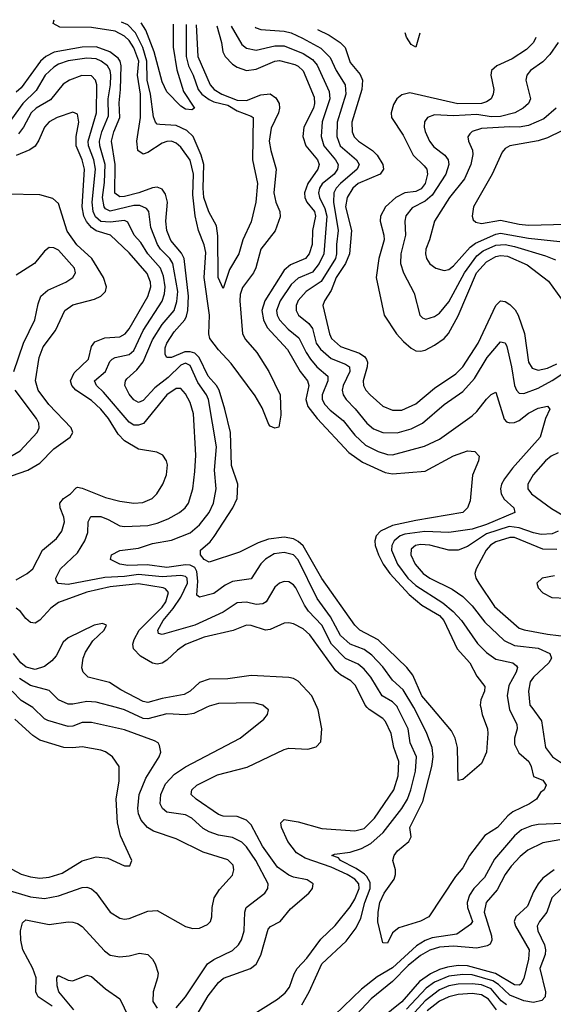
# Model space of a CAD drawing. Header units: inches. Extents: x 1308407 to 1441228, y 959628 to 1036311.
# Tile 424 of 656: x 1372304 to 1374575, y 1028738 to 1032927. Entities that reach past the tile are written whole.
import ezdxf

# ---------------------------------------------------------------- set-up
doc = ezdxf.new("R2010")
doc.units = ezdxf.units.IN
doc.header["$MEASUREMENT"] = 0
doc.layers.add('B3072', color=7, linetype='Continuous')
doc.layers.add('B3073', color=7, linetype='Continuous')

msp = doc.modelspace()

# ---------------------------------------------------------------- linework, layer by layer
at = {"layer": 'B3072', "color": 5}
for points, elevation in [([(1372250, 1029224.7), (1372350, 1029194.6), (1372410, 1029188.1), (1372470, 1029199.1), (1372570, 1029234.6), (1372590, 1029235.9), (1372610, 1029228.6), (1372630, 1029212), (1372690, 1029130.2), (1372730, 1029104.5), (1372750, 1029100.2), (1372770, 1029102), (1372850, 1029134), (1372890, 1029137.1), (1373010, 1029069.1), (1373040.7, 1029060.7), (1373070, 1029062), (1373103.3, 1029076.7), (1373115.8, 1029090), (1373122.3, 1029110), (1373123.5, 1029150), (1373132.4, 1029190), (1373154.6, 1029225.4), (1373210, 1029286.4), (1373216.1, 1029310), (1373212.8, 1029330), (1373190, 1029352.7), (1373084.4, 1029384.4), (1372970, 1029440.9), (1372874, 1029474), (1372848.4, 1029490), (1372821.5, 1029521.5), (1372810, 1029548.2), (1372806.4, 1029570), (1372812.3, 1029630), (1372840.5, 1029699.5), (1372898.2, 1029790), (1372905.6, 1029810), (1372899.3, 1029839.3), (1372893.3, 1029850), (1372878.4, 1029858.4), (1372750, 1029905.1), (1372610, 1029936.9), (1372570, 1029936.1), (1372530, 1029920.6), (1372510, 1029918.8), (1372424.7, 1029944.7), (1372410, 1029951.6), (1372359.9, 1029999.9)], 2560), ([(1373098.3, 1030000), (1373045.4, 1029974.6), (1373010, 1029969.4), (1372930, 1029972.7), (1372850, 1029951.7), (1372830, 1029954.2), (1372750, 1029991.1), (1372716.3, 1030000)], 2540), ([(1372970, 1028722.6), (1373010, 1028769.2), (1373103.4, 1028910), (1373130, 1028928.5), (1373210, 1028966.1), (1373235.4, 1028990), (1373248.6, 1029011.4), (1373259.9, 1029050), (1373262.1, 1029130), (1373267.4, 1029150), (1373347.7, 1029210), (1373359.8, 1029230), (1373361.1, 1029250), (1373308.8, 1029350), (1373270, 1029407.2), (1373250, 1029427.7), (1373210, 1029447.9), (1373150, 1029457.8), (1373110, 1029470.8), (1373085.3, 1029485.3), (1373037, 1029530), (1373010, 1029543.1), (1372930, 1029554.9), (1372911.4, 1029570), (1372901.9, 1029590), (1372904.3, 1029630), (1372924.6, 1029675.4), (1372962.7, 1029717.3), (1373010, 1029747.7), (1373242.7, 1029870), (1373343.1, 1029950), (1373358.9, 1029970), (1373362.4, 1029990), (1373350.9, 1030000)], 2540), ([(1373045.1, 1028670), (1373106.9, 1028773.1), (1373150, 1028830.1), (1373171.4, 1028848.6), (1373286.4, 1028890), (1373311.2, 1028908.8), (1373330, 1028946.5), (1373362.3, 1029057.7), (1373370.9, 1029069.1), (1373412.8, 1029090), (1373456.5, 1029143.5), (1373534.8, 1029210), (1373550.6, 1029230), (1373553, 1029250), (1373527.4, 1029267.4), (1373470, 1029278.6), (1373450, 1029286.8), (1373401.3, 1029321.3), (1373337.9, 1029410), (1373290, 1029500.8), (1373270, 1029521.4), (1373230, 1029536.3), (1373170, 1029538.7), (1373150, 1029544.8), (1373055.9, 1029610), (1373034, 1029630), (1373036.8, 1029650), (1373058.2, 1029670), (1373146, 1029714), (1373272.9, 1029747.1), (1373430, 1029822.2), (1373450, 1029827.7), (1373530, 1029822.6), (1373566.5, 1029833.5), (1373586, 1029854), (1373589.8, 1029910.2), (1373574.3, 1029990), (1373569.7, 1030000)], 2520), ([(1373290.3, 1028689.7), (1373400.7, 1028759.3), (1373433.7, 1028786.3), (1373452.8, 1028810), (1373472.2, 1028867.8), (1373485.4, 1028890), (1373526.2, 1028933.8), (1373585.2, 1029014.8), (1373646.5, 1029073.5), (1373710, 1029152.8), (1373730, 1029185.1), (1373749, 1029230), (1373747.4, 1029250), (1373739.5, 1029259.5), (1373730.2, 1029270.2), (1373698.2, 1029290), (1373630, 1029321.3), (1373519.3, 1029359.3), (1373482.4, 1029382.4), (1373445.8, 1029430), (1373418, 1029490), (1373415.9, 1029510), (1373430, 1029524.1), (1373490, 1029513.2), (1373590, 1029486), (1373730, 1029476.2), (1373770, 1029486.1), (1373813.4, 1029530), (1373897, 1029650), (1373915.1, 1029710), (1373918.2, 1029770), (1373895.8, 1029830), (1373885.6, 1029890), (1373860.9, 1029940.9), (1373850, 1029953.5), (1373791.7, 1029991.7), (1373783.6, 1030000)], 2480), ([(1373504.8, 1028735.2), (1373536.7, 1028790), (1373590, 1028910.1), (1373693.2, 1029006.8), (1373736.4, 1029063.6), (1373755.4, 1029104.6), (1373772.3, 1029170), (1373795.2, 1029230), (1373796.2, 1029256.2), (1373782, 1029282), (1373771.3, 1029291.3), (1373735.8, 1029315.8), (1373669.8, 1029350), (1373661.2, 1029361.2), (1373632.3, 1029370), (1373644.1, 1029375.9), (1373710, 1029384.3), (1373759.3, 1029400.7), (1373798.2, 1029421.8), (1373851, 1029469), (1373930, 1029570.7), (1373954.9, 1029610), (1373969.3, 1029650), (1373988.6, 1029730), (1373992.7, 1029790), (1373966.2, 1029850), (1373957.4, 1029910), (1373912.1, 1030000)], 2460), ([(1374387.1, 1030000), (1374388.8, 1029990), (1374419.8, 1029930), (1374421.4, 1029910), (1374410.1, 1029870), (1374410, 1029843.8), (1374427.9, 1029807.9), (1374470.2, 1029770), (1374481.3, 1029750), (1374490, 1029707.3), (1374530, 1029691), (1374544.7, 1029670), (1374536, 1029650), (1374521.1, 1029638.9), (1374503, 1029610), (1374473, 1029590), (1374403.1, 1029556.9), (1374381.2, 1029538.8), (1374337.8, 1029490), (1374284.3, 1029455.7), (1374218.6, 1029370), (1374190, 1029318.3), (1374158.9, 1029281.1), (1374045.5, 1029110), (1374010, 1029091.5), (1373917.6, 1029062.4), (1373890, 1029041.2), (1373870, 1028997.2), (1373850, 1028999.3), (1373828.8, 1029088.8), (1373829.4, 1029130), (1373837.5, 1029170), (1373855.8, 1029210), (1373897.4, 1029270), (1373903.7, 1029290), (1373902.9, 1029310), (1373892, 1029350), (1373897.7, 1029370), (1373911.6, 1029390), (1373959.8, 1029430), (1373969.8, 1029450), (1373964.7, 1029490), (1374019.7, 1029600.3), (1374057.7, 1029750), (1374063.5, 1029790), (1374059.9, 1029830), (1374037.3, 1029890), (1373987.8, 1029990), (1373981.7, 1030000)], 2440), ([(1374266.1, 1030000), (1374271.7, 1029970), (1374295, 1029910), (1374296, 1029890), (1374290.2, 1029809.8), (1374270, 1029762.7), (1374190, 1029694), (1374170, 1029689.2), (1374166.8, 1029830), (1374157.2, 1029870), (1374141.3, 1029901.3), (1374058.2, 1030000)], 2420), ([(1374483, 1030000), (1374524.2, 1029944.2), (1374541.5, 1029830), (1374571.4, 1029790), (1374610, 1029765.5)], 2460), ([(1372250, 1029323.8), (1372310, 1029291.4), (1372350, 1029279.5), (1372390, 1029274.8), (1372430, 1029278.1), (1372484.4, 1029295.6), (1372570, 1029348.5), (1372630, 1029364.7), (1372678.7, 1029358.7), (1372750, 1029326), (1372772.9, 1029327.1), (1372782, 1029350), (1372733.7, 1029453.7), (1372719.9, 1029510), (1372714.9, 1029610), (1372728.3, 1029688.3), (1372727.1, 1029750), (1372699.4, 1029790), (1372670, 1029811.6), (1372650, 1029819.3), (1372570, 1029833.2), (1372530, 1029828.1), (1372492.3, 1029830), (1372390, 1029860.9), (1372360.5, 1029880.5), (1372283.2, 1029950)], 2580), ([(1374612.5, 1029507.5), (1374510, 1029502.8), (1374482.6, 1029497.4), (1374439.8, 1029480.2), (1374410, 1029454.3), (1374324.9, 1029355.1), (1374282.7, 1029277.3), (1374237.3, 1029230), (1374218.4, 1029201.6), (1374208.4, 1029170), (1374210.5, 1029150), (1374230.5, 1029090), (1374222.7, 1029077.3), (1374164.2, 1029035.8), (1374059.9, 1029020.1), (1374030, 1029008.6), (1373993.5, 1028986.5), (1373890, 1028893.2), (1373826.1, 1028853.9), (1373758.6, 1028801.4), (1373605.4, 1028654.6)], 2460), ([(1374602.2, 1029437.8), (1374530, 1029424.4), (1374466.2, 1029393.8), (1374433.5, 1029366.5), (1374395.3, 1029324.7), (1374370.8, 1029290), (1374336.1, 1029223.9), (1374288.9, 1029170), (1374280.8, 1029130), (1374311.8, 1029028.2), (1374314, 1029010), (1374305.9, 1028994.1), (1374293.5, 1028986.5), (1374250, 1028976.3), (1374150, 1028984.5), (1374090, 1028981.1), (1374050, 1028967.8), (1374010, 1028944.7), (1373957.7, 1028902.3), (1373890, 1028834.2), (1373799.8, 1028760.2), (1373696.8, 1028650)], 2480), ([(1374578.6, 1029310), (1374530, 1029273.9), (1374510, 1029250.6), (1374490, 1029216.2), (1374465, 1029155), (1374415.4, 1029110), (1374407.9, 1029090), (1374414.2, 1029070), (1374472.5, 1028970), (1374469.7, 1028930), (1374450, 1028847.6), (1374437.1, 1028822.8), (1374430, 1028818.8), (1374410, 1028820.1), (1374328.7, 1028868.7), (1374210, 1028900.7), (1374170, 1028902.1), (1374124.2, 1028895.8), (1374090, 1028886), (1374052.6, 1028867.4), (1374006.1, 1028833.9), (1373930, 1028747.9), (1373842.3, 1028677.7)], 2520), ([(1374610.1, 1029230), (1374569.2, 1029190), (1374546.8, 1029130), (1374515.7, 1029090), (1374506.1, 1029070), (1374509.1, 1029050), (1374537.7, 1028990), (1374542.2, 1028970), (1374539.7, 1028950), (1374517.4, 1028890), (1374541.3, 1028790), (1374540.1, 1028770), (1374525.8, 1028754.2), (1374490, 1028745.4), (1374450, 1028751.8), (1374390, 1028775.9), (1374341.6, 1028821.6), (1374317.9, 1028837.9), (1374230, 1028862.4), (1374190, 1028864.2), (1374130, 1028856.6), (1374070, 1028831.9), (1374034.1, 1028805.9), (1373950, 1028716.9)], 2540), ([(1372442.4, 1028730), (1372383.2, 1028770), (1372378.3, 1028778.3), (1372373.1, 1028790), (1372375, 1028850), (1372360.5, 1028890), (1372317.9, 1028970), (1372309, 1029010), (1372307.9, 1029050), (1372315.9, 1029084.1), (1372330, 1029096.3), (1372430, 1029076.6), (1372510, 1029088.4), (1372530, 1029087.5), (1372550, 1029081.6), (1372570, 1029068.3), (1372664.6, 1028964.6), (1372690, 1028946.8), (1372730, 1028940.1), (1372770, 1028943.9), (1372814.6, 1028954.6), (1372849.3, 1028949.3), (1372868.9, 1028930), (1372880.7, 1028910), (1372893, 1028870), (1372891.1, 1028850), (1372871.9, 1028790), (1372871.3, 1028750), (1372890, 1028721.5)], 2540), ([(1372534.2, 1028714.2), (1372471.2, 1028790), (1372464.1, 1028815.9), (1372462.7, 1028850), (1372470, 1028859.5), (1372510, 1028840.2), (1372530, 1028837.7), (1372590, 1028861.3), (1372610, 1028855.5), (1372670, 1028803.2), (1372730, 1028761.5), (1372786.1, 1028646.1)], 2520), ([(1374375.6, 1028735.6), (1374353, 1028753), (1374310, 1028803.8), (1374270, 1028820.1), (1374230, 1028825), (1374170, 1028823.6), (1374130, 1028815.9), (1374090, 1028799.2), (1374030, 1028752.9), (1373971.4, 1028688.6)], 2560), ([(1374333.7, 1028713.7), (1374299.2, 1028759.2), (1374270, 1028777.9), (1374230, 1028783), (1374170, 1028779.2), (1374130, 1028768.9), (1374090, 1028751.2), (1374037.9, 1028710)], 2580)]:
    msp.add_lwpolyline(points, dxfattribs=dict(at, elevation=elevation))
at = {"layer": 'B3073', "color": 5}
for points, elevation in [([(1373054.9, 1032904.3), (1373062.6, 1032770), (1373114.6, 1032650), (1373132.5, 1032630), (1373164, 1032610), (1373230, 1032584.7), (1373270, 1032583), (1373330, 1032606.7), (1373370, 1032611.3), (1373394.6, 1032594.6), (1373408.5, 1032570), (1373410.5, 1032550), (1373405.4, 1032530), (1373375, 1032465), (1373366.4, 1032410), (1373372.8, 1032370), (1373395.8, 1032290), (1373385.6, 1032190), (1373394.7, 1032150), (1373411, 1032110), (1373412.2, 1032087.8), (1373392, 1032028), (1373330.3, 1031949.7), (1373308.9, 1031871.1), (1373299.1, 1031850), (1373252.2, 1031787.8), (1373242.4, 1031757.6), (1373240.7, 1031730), (1373252.5, 1031590), (1373265.6, 1031565.6), (1373313.9, 1031510), (1373364.9, 1031430), (1373412.7, 1031330), (1373415.5, 1031244.5), (1373407.1, 1031192.9), (1373390, 1031189.2), (1373370, 1031197), (1373363.9, 1031203.9), (1373335.8, 1031275.9), (1373306.4, 1031326.4), (1373204.4, 1031464.4), (1373150, 1031521.8), (1373113.4, 1031570), (1373108.6, 1031590), (1373112.6, 1031670), (1373089.8, 1031830), (1373096.1, 1031936.1), (1373089, 1031969), (1373065.2, 1032030), (1373051.6, 1032091.6), (1373041.2, 1032181.2), (1373043.4, 1032270), (1373029.5, 1032329.5), (1372990, 1032383.7), (1372970, 1032401.7), (1372950, 1032409.9), (1372930, 1032409), (1372910, 1032400.8), (1372850, 1032361.3), (1372830, 1032354.4), (1372807.5, 1032370), (1372802.4, 1032410), (1372818.2, 1032510), (1372818.2, 1032610), (1372805.1, 1032690), (1372810.6, 1032750), (1372790, 1032807.3), (1372770, 1032837.4), (1372750, 1032857), (1372710, 1032878.2), (1372610, 1032893.8), (1372474.7, 1032894.7), (1372446.3, 1032910), (1372450.8, 1032926.6)], 2380), ([(1373013.3, 1032905.8), (1373012.4, 1032770), (1373023.2, 1032730), (1373043.1, 1032690), (1373063.5, 1032630), (1373079.1, 1032610), (1373110, 1032587.1), (1373130, 1032577.6), (1373190, 1032562.4), (1373230, 1032538.9), (1373290, 1032516.6), (1373297.6, 1032510), (1373295.1, 1032330), (1373316.9, 1032230), (1373309.6, 1032150.4), (1373290, 1032066.3), (1373254, 1031990), (1373236.5, 1031930), (1373196.5, 1031863.5), (1373170, 1031783), (1373149.5, 1031830), (1373147.7, 1032007.7), (1373142.3, 1032050), (1373109.5, 1032109.5), (1373088.2, 1032170), (1373084.5, 1032210), (1373087.2, 1032310), (1373077, 1032350), (1373042.8, 1032430), (1373015.7, 1032455.7), (1372970, 1032477.1), (1372900.9, 1032480.9), (1372890, 1032482.8), (1372882.3, 1032490), (1372873.3, 1032513.3), (1372860.4, 1032610), (1372846.6, 1032670), (1372845.2, 1032750), (1372828.1, 1032808.1), (1372797.2, 1032870), (1372764.4, 1032904.4), (1372737.7, 1032916)], 2360), ([(1372956.8, 1032907.9), (1372956.7, 1032810), (1372973.4, 1032713.4), (1373001.4, 1032621.4), (1373048, 1032550), (1373037, 1032543), (1373010, 1032546), (1372990, 1032558.9), (1372930, 1032619.8), (1372910, 1032662.6), (1372877, 1032790), (1372841.4, 1032881.4), (1372821.8, 1032912.9)], 2340), ([(1373143.8, 1032901), (1373163.4, 1032830), (1373168.8, 1032790), (1373178.2, 1032770), (1373210, 1032737.3), (1373230, 1032724.1), (1373270, 1032710.9), (1373310, 1032715.6), (1373390, 1032749.7), (1373410, 1032752.3), (1373475.5, 1032735.5), (1373490, 1032728.3), (1373510, 1032708.8), (1373557.6, 1032597.6), (1373559.5, 1032570), (1373554.1, 1032550), (1373513.5, 1032470), (1373509.3, 1032430), (1373521.5, 1032390), (1373571.7, 1032330), (1373578.1, 1032310), (1373572.5, 1032290), (1373529.8, 1032230), (1373516.5, 1032190), (1373517.9, 1032170), (1373526.8, 1032150), (1373558.7, 1032110), (1373562.7, 1032090), (1373550.3, 1032030), (1373549.4, 1031970), (1373535.6, 1031930), (1373519.8, 1031910), (1373456.1, 1031883.9), (1373430, 1031860.7), (1373347.5, 1031730), (1373334.1, 1031690), (1373341.8, 1031650), (1373357.1, 1031617.1), (1373443.4, 1031523.4), (1373498.5, 1031430), (1373529.6, 1031390), (1373535.1, 1031370), (1373522.2, 1031310), (1373530, 1031280.4), (1373570.1, 1031230), (1373705, 1031085), (1373763.5, 1031043.5), (1373859.6, 1030999.6), (1373890, 1030994.9), (1374030, 1031006), (1374150, 1031071.2), (1374210, 1031092.6), (1374240.7, 1031090), (1374259.5, 1031070), (1374257, 1031050), (1374231.1, 1030988.9), (1374221, 1030879), (1374210.2, 1030849.8), (1374190.4, 1030830), (1373990, 1030796.4), (1373890, 1030775), (1373839.8, 1030750), (1373821.4, 1030730), (1373815.4, 1030710), (1373816.4, 1030690), (1373830.9, 1030650), (1373851.2, 1030610), (1373879.4, 1030570), (1373961.3, 1030481.3), (1374015.8, 1030435.8), (1374090, 1030391.9), (1374109.7, 1030370), (1374166.3, 1030250), (1374219.9, 1030190), (1374250, 1030134.2), (1374282.9, 1030090), (1374281.7, 1030070), (1374266.7, 1030033.3), (1374264.2, 1030010), (1374266.1, 1030000)], 2420), ([(1373204.4, 1032898.8), (1373250, 1032821.3), (1373270, 1032805.5), (1373310, 1032796.5), (1373390, 1032815.7), (1373430, 1032814.9), (1373510, 1032782.1), (1373550, 1032756.7), (1373570, 1032733.4), (1373621.4, 1032621.4), (1373624.4, 1032590), (1373591.8, 1032491.8), (1373586.8, 1032430), (1373598.3, 1032390), (1373648.5, 1032330), (1373659.1, 1032310), (1373657.2, 1032290), (1373642.1, 1032270), (1373591.8, 1032228.2), (1373580.1, 1032210), (1373576.1, 1032190), (1373580.4, 1032170), (1373603.3, 1032123.3), (1373611, 1032090), (1373598.8, 1031930), (1373578.2, 1031890), (1373550, 1031852.2), (1373490, 1031827.6), (1373459.6, 1031800.4), (1373413.4, 1031730), (1373397.2, 1031690), (1373399.5, 1031670), (1373410, 1031649), (1373446.2, 1031610), (1373492.7, 1031572.7), (1373523.1, 1031510), (1373541.9, 1031481.9), (1373568.7, 1031450), (1373615, 1031410), (1373615.1, 1031390), (1373591.3, 1031330), (1373591.9, 1031310), (1373602.4, 1031290), (1373625.3, 1031265.3), (1373681.2, 1031221.2), (1373730, 1031159.1), (1373776.1, 1031116.1), (1373830, 1031089.3), (1373870, 1031076.5), (1373890, 1031074.8), (1374027.4, 1031112.6), (1374090, 1031142.4), (1374230, 1031241.4), (1374250, 1031260.2), (1374290, 1031311.9), (1374310, 1031331.3), (1374330, 1031341.3), (1374366.5, 1031226.5), (1374376.2, 1031216.2), (1374390, 1031210.8), (1374410, 1031213.2), (1374430, 1031222), (1374470, 1031252.3), (1374510, 1031274), (1374550, 1031282), (1374560.3, 1031270), (1374542, 1031230), (1374518.4, 1031150), (1374401.7, 1031018.3), (1374366.9, 1030973.1), (1374354.9, 1030950), (1374350.1, 1030930), (1374352.9, 1030910), (1374366.2, 1030886.2), (1374407.3, 1030850), (1374411.1, 1030830), (1374290, 1030778.4), (1374230, 1030759.3), (1374130, 1030744.6), (1374028.5, 1030748.5), (1373942.7, 1030737.3), (1373923.8, 1030730), (1373897.7, 1030710), (1373887.2, 1030690), (1373886.1, 1030670), (1373911.4, 1030610), (1373956.4, 1030550), (1373990, 1030519), (1374105, 1030445), (1374148.9, 1030408.9), (1374184.1, 1030370), (1374252.8, 1030272.8), (1374290, 1030233.9), (1374330, 1030206.6), (1374403.1, 1030190), (1374417.8, 1030177.8), (1374421.9, 1030170), (1374416.8, 1030150), (1374385.9, 1030094.1), (1374378.8, 1030050), (1374387.1, 1030000)], 2440), ([(1373306.9, 1032895), (1373310, 1032892.4), (1373330, 1032884.8), (1373430, 1032877.8), (1373458.9, 1032870), (1373508.3, 1032848.3), (1373585.1, 1032805.1), (1373626.1, 1032766.1), (1373651.2, 1032710), (1373689.4, 1032649.4), (1373691.7, 1032610), (1373654.8, 1032490), (1373653.3, 1032430), (1373667.5, 1032390), (1373737.1, 1032330), (1373748.5, 1032310), (1373740.6, 1032290), (1373670.1, 1032230), (1373651.5, 1032210), (1373641.2, 1032190), (1373639.9, 1032150), (1373659.7, 1032030), (1373652.6, 1031970), (1373653, 1031930), (1373647.8, 1031910), (1373586.9, 1031813.1), (1373523.3, 1031770), (1373490, 1031731.2), (1373480.4, 1031710), (1373480.4, 1031690), (1373491.4, 1031670), (1373534.2, 1031634.2), (1373550, 1031612.8), (1373565.3, 1031550), (1373584.5, 1031524.5), (1373630, 1031485.1), (1373690, 1031461.5), (1373707.7, 1031450), (1373708.9, 1031430), (1373680.1, 1031370), (1373677.2, 1031350), (1373681.3, 1031330), (1373693.4, 1031310), (1373731.7, 1031271.7), (1373781.4, 1031210), (1373810, 1031185.3), (1373850, 1031170.1), (1373910, 1031169.2), (1373970, 1031186.6), (1374018.6, 1031210), (1374110, 1031289.5), (1374190, 1031345), (1374240.1, 1031399.9), (1374293.4, 1031490), (1374350, 1031555.6), (1374370, 1031552.2), (1374376.7, 1031536.7), (1374397.7, 1031450), (1374410.5, 1031370.5), (1374418.8, 1031350), (1374430, 1031337.6), (1374450, 1031336.4), (1374510, 1031358.7), (1374570, 1031392), (1374690, 1031470.7)], 2460), ([(1373571.7, 1032885.2), (1373620.6, 1032860.6), (1373667.5, 1032830), (1373688.8, 1032808.8), (1373710, 1032743.8), (1373753.5, 1032693.5), (1373763.4, 1032670), (1373759.7, 1032630), (1373717.5, 1032490), (1373718.9, 1032450), (1373728.2, 1032428.2), (1373745.5, 1032410), (1373805.3, 1032370), (1373826.1, 1032350), (1373849.6, 1032310), (1373852, 1032290), (1373837.7, 1032270), (1373743.9, 1032230), (1373721.8, 1032210), (1373697.3, 1032170), (1373691, 1032130), (1373715.9, 1032030), (1373707.3, 1031930), (1373690.6, 1031890), (1373651.6, 1031830), (1373630, 1031775), (1373600.9, 1031730), (1373594.8, 1031710), (1373622.6, 1031590), (1373631.5, 1031570), (1373670, 1031536.9), (1373750, 1031508.5), (1373772.5, 1031492.5), (1373780.2, 1031480.2), (1373784.4, 1031470), (1373783.1, 1031450), (1373765.8, 1031390), (1373767.6, 1031370), (1373777.6, 1031350), (1373796.1, 1031330), (1373850, 1031282.3), (1373890, 1031265.1), (1373930, 1031264.7), (1373990, 1031292), (1374070, 1031358.3), (1374160.1, 1031419.9), (1374190, 1031449.6), (1374255, 1031550), (1374330, 1031710.3), (1374350, 1031731), (1374370, 1031728), (1374390, 1031715.3), (1374412.1, 1031692.1), (1374425.4, 1031670), (1374452.2, 1031592.2), (1374470.1, 1031470.1), (1374484.6, 1031444.6), (1374510, 1031435.4), (1374550, 1031443.8), (1374590, 1031462.9)], 2480), ([(1374007.2, 1032869.1), (1373990, 1032809.5), (1373970, 1032821.4), (1373950, 1032852), (1373944.4, 1032871.4)], 2480), ([(1374058.2, 1030000), (1374016.1, 1030050), (1373977.2, 1030137.2), (1373951, 1030171), (1373830, 1030288.7), (1373752.4, 1030330), (1373730, 1030350.9), (1373589.5, 1030549.5), (1373510, 1030688.7), (1373490, 1030706.8), (1373470, 1030717.8), (1373430, 1030724.9), (1373363.7, 1030716.3), (1373318.7, 1030701.3), (1373239.3, 1030660.7), (1373110, 1030618.8), (1373090, 1030629.9), (1373074.2, 1030650), (1373073.8, 1030670), (1373114.2, 1030705.8), (1373131.8, 1030728.2), (1373210.7, 1030850), (1373229.4, 1030890), (1373232.3, 1030950), (1373206.1, 1031030), (1373201, 1031170), (1373177.9, 1031270), (1373152.5, 1031350), (1373141.1, 1031370), (1373106.4, 1031410), (1373068, 1031490), (1373050, 1031507.3), (1373030, 1031513.2), (1373007.2, 1031512.8), (1372949.9, 1031489.9), (1372929.9, 1031489.9), (1372922.8, 1031502.8), (1372923.5, 1031530), (1372931.1, 1031550), (1372961.9, 1031598.1), (1373006.8, 1031650), (1373014.5, 1031665.5), (1373020.2, 1031690), (1373022.4, 1031750), (1373003.5, 1031910), (1372993.1, 1031933.1), (1372947.7, 1031987.7), (1372930.5, 1032030), (1372925.9, 1032070), (1372933.5, 1032150), (1372924.2, 1032184.2), (1372910, 1032205.5), (1372890, 1032214.3), (1372870, 1032211.7), (1372811.9, 1032190), (1372750, 1032173.8), (1372730, 1032172.5), (1372709.2, 1032189.2), (1372710.8, 1032310), (1372695.4, 1032410), (1372704.9, 1032450), (1372730.9, 1032510), (1372727.7, 1032572.3), (1372733.9, 1032630), (1372735.5, 1032730), (1372732, 1032750), (1372723.3, 1032763.3), (1372687.3, 1032790), (1372630, 1032811.7), (1372570, 1032810.2), (1372451.4, 1032788.6), (1372416, 1032770), (1372392.7, 1032750), (1372310, 1032636.4), (1372290, 1032618.8)], 2420), ([(1374500.8, 1032850.9), (1374490.7, 1032830), (1374460.3, 1032799.7), (1374399.4, 1032760.6), (1374335.2, 1032730), (1374311.9, 1032710), (1374309.4, 1032690), (1374322.3, 1032630), (1374319.4, 1032610), (1374310.2, 1032590), (1374290, 1032576.5), (1374270.1, 1032569.9), (1374168.8, 1032568.8), (1373964.9, 1032615.1), (1373930, 1032606.5), (1373909.4, 1032590), (1373894.6, 1032565.4), (1373884.6, 1032530), (1373886.7, 1032510), (1373935.5, 1032435.5), (1373978.3, 1032350), (1374025.4, 1032305.4), (1374036.1, 1032290), (1374039.5, 1032270), (1374029.8, 1032230), (1374013.2, 1032206.8), (1373990, 1032195.8), (1373943.2, 1032190), (1373904.8, 1032170), (1373860.6, 1032130), (1373839.2, 1032090), (1373838.8, 1032070), (1373854.4, 1032010), (1373855.3, 1031990), (1373833.1, 1031910), (1373821.5, 1031830), (1373855, 1031670), (1373907.5, 1031590), (1373937.1, 1031557.1), (1373970, 1031528.5), (1373990, 1031517.8), (1374010, 1031515.7), (1374030, 1031521), (1374070, 1031541.9), (1374110, 1031570.6), (1374128.8, 1031591.2), (1374170, 1031667.3), (1374248.3, 1031850), (1374290, 1031896.9), (1374330, 1031919), (1374350, 1031923.7), (1374380.3, 1031920.3), (1374464.1, 1031884.1), (1374554, 1031814), (1374610, 1031737.8)], 2520), ([(1374595.6, 1032830), (1374560.8, 1032779.2), (1374530, 1032747.5), (1374478.4, 1032710), (1374462.2, 1032690), (1374458, 1032670), (1374477.6, 1032590), (1374469.4, 1032570), (1374447.1, 1032550), (1374411.9, 1032530), (1374350, 1032514.5), (1374310, 1032513.1), (1374250, 1032523.1), (1374150, 1032517.7), (1374070, 1032521.5), (1374039.1, 1032510), (1374027.3, 1032492.7), (1374024.8, 1032470), (1374029.3, 1032450.7), (1374047.8, 1032410), (1374066.2, 1032386.2), (1374113.1, 1032350), (1374127.2, 1032330), (1374130.1, 1032310), (1374117, 1032270), (1374059.6, 1032180.4), (1374030, 1032154.3), (1373974.1, 1032125.9), (1373948.1, 1032091.9), (1373942.5, 1032070), (1373946.3, 1032010), (1373926.1, 1031930), (1373925.4, 1031890), (1373938, 1031850), (1373982.6, 1031762.6), (1374006.4, 1031670), (1374018.2, 1031658.2), (1374032.7, 1031652.7), (1374070, 1031663.8), (1374090, 1031678.3), (1374130, 1031726.6), (1374196.9, 1031850), (1374250, 1031921.4), (1374276.8, 1031943.2), (1374330, 1031966.8), (1374370, 1031970), (1374410, 1031961), (1374541.5, 1031921.5), (1374584.6, 1031904.6)], 2540), ([(1373981.7, 1030000), (1373935.7, 1030075.7), (1373890, 1030116), (1373850, 1030173), (1373803.1, 1030223.1), (1373770, 1030247), (1373710, 1030269.9), (1373670, 1030306.1), (1373626.5, 1030386.5), (1373570, 1030464.3), (1373490, 1030628.1), (1373470, 1030650.3), (1373430, 1030660.1), (1373386.5, 1030653.5), (1373350, 1030630.9), (1373330, 1030611.8), (1373290, 1030547.7), (1373210, 1030536.4), (1373179.2, 1030520.8), (1373130, 1030485.8), (1373070, 1030469.2), (1373058.3, 1030478.3), (1373062.9, 1030537.1), (1373058.5, 1030578.6), (1373050, 1030595.5), (1373030, 1030606.1), (1373010, 1030607.1), (1372930, 1030596.1), (1372847.3, 1030607.3), (1372764.5, 1030604.5), (1372731.1, 1030610), (1372691.1, 1030630), (1372695.6, 1030650), (1372730, 1030668.2), (1372810, 1030677.9), (1372870, 1030697.5), (1372950, 1030712.4), (1373030, 1030743.9), (1373070, 1030777.9), (1373110.8, 1030830), (1373129.4, 1030870), (1373140.1, 1030930), (1373133.7, 1031010), (1373141.2, 1031110), (1373108.3, 1031310), (1373099.4, 1031330), (1373062.5, 1031382.5), (1373030, 1031455.3), (1373010, 1031464.8), (1372990, 1031456.2), (1372935.7, 1031404.3), (1372879.5, 1031360.5), (1372830, 1031306.6), (1372810, 1031298.5), (1372790, 1031309.9), (1372770, 1031333.3), (1372751.6, 1031370), (1372754.6, 1031390), (1372760.7, 1031399.3), (1372802.9, 1031437.1), (1372829.1, 1031470.9), (1372870, 1031564.1), (1372910, 1031629.1), (1372961.4, 1031690), (1372972.9, 1031727.1), (1372977.1, 1031770), (1372955.8, 1031890), (1372943.4, 1031910), (1372903, 1031950), (1372891.2, 1031970), (1372862, 1032042), (1372853.6, 1032110), (1372843.7, 1032123.7), (1372815.7, 1032135.7), (1372790, 1032136.1), (1372690, 1032112.4), (1372670, 1032121.4), (1372663.6, 1032130), (1372656.5, 1032170), (1372665.4, 1032234.6), (1372668.3, 1032310), (1372645.6, 1032390), (1372644.5, 1032410), (1372654.2, 1032450), (1372682.4, 1032517.6), (1372681.2, 1032590), (1372691.3, 1032650), (1372692.1, 1032690), (1372689.3, 1032710), (1372678.1, 1032730), (1372651.5, 1032750), (1372630, 1032759.6), (1372590, 1032763.5), (1372510, 1032751.3), (1372470, 1032737.3), (1372450, 1032725), (1372412.7, 1032690), (1372375, 1032625), (1372318, 1032570), (1372270, 1032503.7)], 2440), ([(1373912.1, 1030000), (1373910, 1030004.3), (1373890, 1030024), (1373846.7, 1030050), (1373798.2, 1030130), (1373770, 1030162.9), (1373744, 1030184), (1373690, 1030209.1), (1373631.6, 1030270), (1373590.2, 1030350), (1373533.1, 1030410), (1373515.9, 1030435.9), (1373479.9, 1030510), (1373470, 1030522.9), (1373450, 1030535.4), (1373430, 1030536.5), (1373410.5, 1030530), (1373390, 1030512.8), (1373352.9, 1030450), (1373339.2, 1030440.8), (1373310, 1030438.7), (1373270, 1030449), (1373230, 1030446.1), (1373170, 1030406.2), (1373050, 1030351.1), (1372910, 1030310.8), (1372895.6, 1030315.6), (1372892.5, 1030330), (1372914.6, 1030370), (1372958.1, 1030421.9), (1372990, 1030470.1), (1373018.2, 1030530), (1373016.9, 1030550), (1373010, 1030557.8), (1372990, 1030562.3), (1372910, 1030556.5), (1372810, 1030566.4), (1372750, 1030557.2), (1372666.2, 1030553.8), (1372510, 1030523.8), (1372468.3, 1030528.3), (1372460.2, 1030540.2), (1372457.8, 1030550), (1372477.5, 1030590), (1372550, 1030659), (1372581.7, 1030710), (1372594.7, 1030745.3), (1372595.9, 1030790), (1372607, 1030813), (1372650, 1030812.4), (1372680.8, 1030800.8), (1372730, 1030772.8), (1372750, 1030769.7), (1372850, 1030775.1), (1372890, 1030785), (1372936.4, 1030803.6), (1372985, 1030830), (1373008, 1030850), (1373022.4, 1030870), (1373040.4, 1030930), (1373050, 1031004.7), (1373053.5, 1031073.5), (1373044, 1031250), (1373030, 1031297.6), (1373010, 1031334.6), (1372990, 1031356.8), (1372970, 1031357.8), (1372930, 1031329.9), (1372830.7, 1031209.3), (1372810, 1031201), (1372790, 1031201.5), (1372770, 1031213.6), (1372661.3, 1031341.3), (1372630.6, 1031370), (1372622.9, 1031390), (1372668.9, 1031430), (1372687.6, 1031472.4), (1372697.8, 1031482.2), (1372710.7, 1031489.3), (1372770, 1031502.6), (1372790, 1031519.6), (1372830, 1031603.6), (1372910.6, 1031729.4), (1372920.4, 1031759.6), (1372922.9, 1031790), (1372915.8, 1031835.8), (1372903.9, 1031870), (1372849.6, 1031930), (1372819.3, 1031979.3), (1372791.9, 1032010), (1372765.1, 1032065.1), (1372750, 1032072.6), (1372690, 1032064.8), (1372650, 1032068.5), (1372627.4, 1032087.4), (1372616.5, 1032110), (1372613.3, 1032150), (1372627.5, 1032290), (1372620, 1032330), (1372597.8, 1032390), (1372596.2, 1032410), (1372631.6, 1032530), (1372632.1, 1032650), (1372627.1, 1032670), (1372610, 1032687.7), (1372569.1, 1032689.1), (1372516.9, 1032670), (1372490, 1032652.4), (1372434.8, 1032585.2), (1372373.8, 1032550), (1372352.8, 1032530), (1372320.5, 1032470), (1372298.7, 1032441.3)], 2460), ([(1372290, 1030542.9), (1372336.8, 1030570), (1372359.8, 1030590), (1372401.3, 1030670), (1372460.4, 1030719.6), (1372483.8, 1030750), (1372494.6, 1030790), (1372491.6, 1030810), (1372476.3, 1030850), (1372475.7, 1030870), (1372491.2, 1030890), (1372521.1, 1030910), (1372544.8, 1030935.2), (1372550, 1030938), (1372570, 1030933.4), (1372670, 1030894.3), (1372730, 1030877.6), (1372790, 1030869.5), (1372828.1, 1030871.9), (1372868.5, 1030890), (1372888, 1030910), (1372913.8, 1030950), (1372929, 1030990), (1372933, 1031033), (1372928.6, 1031050), (1372914, 1031074), (1372887.2, 1031087.2), (1372810, 1031099.1), (1372750, 1031135.4), (1372722.9, 1031162.9), (1372682.7, 1031230), (1372650.3, 1031270), (1372610, 1031306.6), (1372543.5, 1031350), (1372526.7, 1031370), (1372520.5, 1031390), (1372535.6, 1031424.4), (1372597.6, 1031482.4), (1372610, 1031536.9), (1372623.5, 1031556.5), (1372666.7, 1031573.3), (1372730, 1031578), (1372753.4, 1031590), (1372770, 1031611.4), (1372850, 1031749.5), (1372862, 1031790), (1372861, 1031810), (1372846.6, 1031846.6), (1372770, 1031935.4), (1372690.5, 1032010), (1372630, 1032028.9), (1372610, 1032042.1), (1372588.2, 1032068.2), (1372577.1, 1032090), (1372570.4, 1032130), (1372580.5, 1032290), (1372570, 1032329.8), (1372545.1, 1032390), (1372544.8, 1032430), (1372556.6, 1032490), (1372550, 1032524), (1372530, 1032533.8), (1372463.6, 1032510), (1372430, 1032492.2), (1372410, 1032468.7), (1372386.3, 1032413.7), (1372370, 1032389.1), (1372347.3, 1032372.7), (1372290, 1032348.1)], 2480), ([(1374586.7, 1032550), (1374535.1, 1032504.9), (1374470, 1032476.7), (1374430, 1032468.9), (1374390, 1032471), (1374270, 1032463.4), (1374230, 1032451.2), (1374219.1, 1032440.9), (1374211.4, 1032428.6), (1374214.5, 1032410), (1374231.1, 1032371.1), (1374232.8, 1032352.8), (1374224.7, 1032310), (1374197.1, 1032250), (1374132.7, 1032170), (1374070.1, 1032070), (1374048.8, 1031990), (1374033, 1031950), (1374030.9, 1031930), (1374035.9, 1031910), (1374050, 1031887.7), (1374074.9, 1031870), (1374110, 1031859.4), (1374130, 1031864.1), (1374150, 1031878.9), (1374221.6, 1031958.4), (1374243.5, 1031976.5), (1374330, 1032014.8), (1374350, 1032018.7), (1374470, 1031997.7), (1374603.4, 1031983.4)], 2560), ([(1374675.2, 1032484.8), (1374550, 1032424.1), (1374510, 1032411.8), (1374390, 1032390.4), (1374370, 1032378.2), (1374357.6, 1032362.4), (1374314.8, 1032270), (1374235.2, 1032130), (1374229.3, 1032090), (1374234.4, 1032074.4), (1374244.9, 1032064.9), (1374270, 1032059.8), (1374350, 1032073.1), (1374430, 1032056.1), (1374470, 1032052.4), (1374630, 1032056.7)], 2580), ([(1372270, 1030985.6), (1372338.5, 1031010), (1372390, 1031039.6), (1372450, 1031101.5), (1372519.2, 1031150), (1372529.8, 1031170), (1372522.9, 1031190), (1372429, 1031289), (1372382.3, 1031350), (1372371.8, 1031390), (1372387.5, 1031490), (1372404.6, 1031535.4), (1372456.1, 1031603.9), (1372496.1, 1031690), (1372530, 1031713.8), (1372622, 1031738), (1372649.8, 1031750), (1372669.8, 1031770), (1372673.5, 1031790), (1372660.9, 1031830), (1372611.5, 1031910), (1372548.1, 1031968.1), (1372506.6, 1032026.6), (1372470, 1032144.1), (1372445.2, 1032165.2), (1372390, 1032181.3), (1372250, 1032184.9)], 2520), ([(1372278.7, 1031430), (1372320.5, 1031550), (1372369.2, 1031650), (1372382.9, 1031717.1), (1372394.8, 1031750), (1372423.5, 1031776.5), (1372500.5, 1031810), (1372530.9, 1031830), (1372542, 1031850), (1372537.2, 1031870), (1372470, 1031945.7), (1372450, 1031956.4), (1372430, 1031956.9), (1372410, 1031942), (1372367.2, 1031890), (1372290, 1031840.3)], 2540), ([(1372231.7, 1031048.3), (1372307, 1031093), (1372379, 1031170), (1372387.8, 1031190), (1372385.2, 1031210), (1372376.2, 1031230), (1372284.5, 1031350)], 2540), ([(1374596.3, 1031083.7), (1374565.4, 1031070), (1374542.2, 1031050), (1374489.5, 1030990), (1374466.7, 1030950), (1374467.1, 1030930), (1374481.7, 1030910), (1374567.2, 1030847.2), (1374630.2, 1030810)], 2460), ([(1374595.6, 1030750), (1374570, 1030738.6), (1374523.4, 1030736.6), (1374490, 1030743.2), (1374430, 1030765), (1374387.6, 1030770), (1374290, 1030739.1), (1374210, 1030685.8), (1374170, 1030670.4), (1374130, 1030669.9), (1374050, 1030690.7), (1374010, 1030693.5), (1373988, 1030690), (1373970, 1030674.6), (1373968.6, 1030650), (1373986.8, 1030610), (1374021.3, 1030570), (1374050, 1030551), (1374144.2, 1030504.2), (1374190, 1030472.3), (1374230, 1030432.5), (1374283.9, 1030363.9), (1374365.9, 1030285.9), (1374410, 1030264.5), (1374510, 1030252.7), (1374560.2, 1030230), (1374567.9, 1030210), (1374556.1, 1030190), (1374490.1, 1030130), (1374476.3, 1030110), (1374468.7, 1030070), (1374475.7, 1030010), (1374483, 1030000)], 2460), ([(1374590, 1030673.2), (1374530, 1030674.3), (1374410, 1030724.1), (1374390, 1030723.4), (1374330, 1030704.5), (1374308.4, 1030691.6), (1374289.7, 1030670), (1374246.2, 1030590), (1374240.6, 1030570), (1374245.7, 1030550), (1374257.4, 1030530), (1374325.2, 1030430), (1374430, 1030337.9), (1374450.4, 1030330.4), (1374550, 1030311.9), (1374690, 1030294.7)], 2480), ([(1374580.2, 1030559.8), (1374528.2, 1030550), (1374504.9, 1030530), (1374510.2, 1030510), (1374530, 1030488.8), (1374569, 1030469), (1374630, 1030465.2)], 2520), ([(1373783.6, 1030000), (1373773.9, 1030010), (1373733.9, 1030093.9), (1373714, 1030114), (1373670, 1030139.5), (1373650, 1030156.4), (1373538.8, 1030310), (1373510, 1030334.5), (1373470, 1030355.7), (1373450, 1030360.2), (1373430, 1030358.5), (1373370, 1030332.5), (1373350, 1030329.9), (1373290, 1030349.4), (1373270, 1030351), (1373212.3, 1030327.7), (1373090, 1030299.5), (1373010, 1030268.4), (1372975.9, 1030244.1), (1372930, 1030201.7), (1372910, 1030189.3), (1372890, 1030185.2), (1372870, 1030188.6), (1372818.1, 1030218.1), (1372789.3, 1030249.3), (1372785.8, 1030270), (1372791, 1030290), (1372812.9, 1030330), (1372910, 1030427.3), (1372926.2, 1030450), (1372937, 1030490), (1372925, 1030505), (1372914.5, 1030510), (1372810, 1030525.8), (1372690, 1030513.7), (1372590, 1030490.5), (1372470, 1030446.7), (1372436.8, 1030423.2), (1372390, 1030371.8), (1372370, 1030358.7), (1372350, 1030362), (1372330, 1030379.6), (1372308.3, 1030408.3), (1372290, 1030422.4)], 2480), ([(1373569.7, 1030000), (1373547, 1030050), (1373490, 1030112.1), (1373470, 1030123.7), (1373450, 1030128.6), (1373290, 1030136.6), (1373190, 1030122.9), (1373110, 1030120.2), (1373070, 1030106.8), (1373029.7, 1030070.3), (1373004.2, 1030055.8), (1372910, 1030038.7), (1372850, 1030021.3), (1372830, 1030025.5), (1372735.2, 1030075.2), (1372686.6, 1030106.6), (1372595.8, 1030130), (1372575, 1030150), (1372569.2, 1030169.2), (1372574.2, 1030210), (1372584.4, 1030235.6), (1372616.1, 1030283.9), (1372663.5, 1030330), (1372673.1, 1030350), (1372657, 1030357), (1372621.3, 1030350), (1372510, 1030297), (1372490, 1030278.6), (1372459.6, 1030220.4), (1372441.5, 1030198.6), (1372410, 1030175.4), (1372370, 1030162.6), (1372332, 1030172), (1372309.9, 1030190), (1372277.9, 1030230)], 2520), ([(1372716.3, 1030000), (1372630, 1030022.6), (1372590, 1030025.8), (1372530, 1030014), (1372510, 1030015.2), (1372470, 1030033.4), (1372430, 1030072), (1372350, 1030094.2), (1372303.3, 1030123.3)], 2540), ([(1372359.9, 1029999.9), (1372310, 1030030), (1372272.3, 1030070)], 2560), ([(1373350.9, 1030000), (1373339.5, 1030010), (1373300.4, 1030020.4), (1373150, 1030017.3), (1373110, 1030005.6), (1373098.3, 1030000)], 2540)]:
    msp.add_lwpolyline(points, dxfattribs=dict(at, elevation=elevation))

doc.saveas('drawing.dxf')
